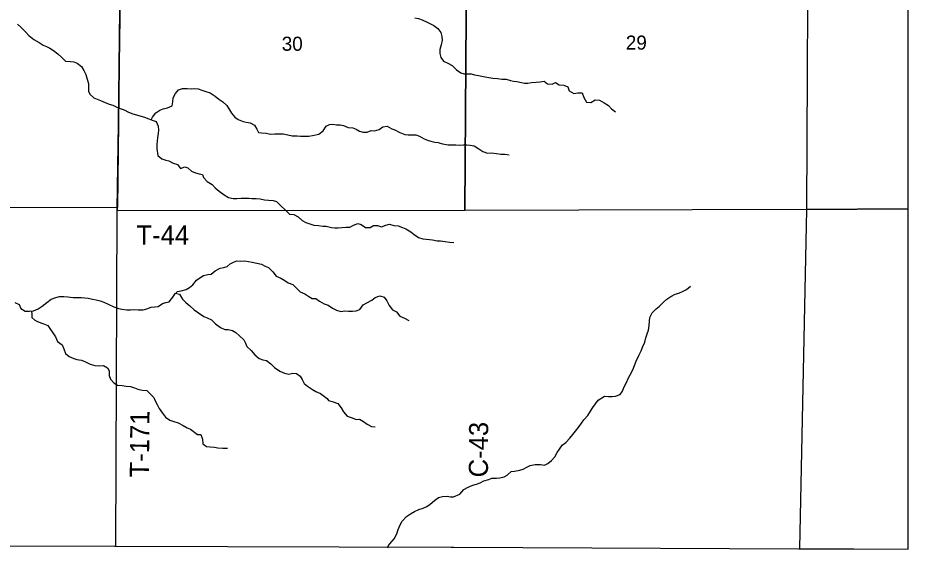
# Model space of a CAD drawing. Extents: x 1772825 to 1773716, y 1138558 to 1139032.
# Drawn here: x 1772830.837 to 1772832.158, y 1138558.119 to 1138558.907 of the extents above; entities that cross this region are included whole.
import ezdxf

# ---------------------------------------------------------------- set-up
doc = ezdxf.new("R2010")
doc.units = 0
for name, color, linetype in [('GM_X_County_Road_Text', 7, 'Continuous'), ('GM_X_Minor_River', 7, 'Continuous'), ('GM_X_Section', 7, 'Continuous'), ('GM_X_Section_Text', 7, 'Continuous'), ('GM_X_Township', 7, 'Continuous'), ('GM_X_Township_Road_Text', 7, 'Continuous')]:
    doc.layers.add(name, color=color, linetype=linetype)

msp = doc.modelspace()

# ---------------------------------------------------------------- linework, layer by layer
at = {"layer": 'GM_X_Minor_River'}
for points in [[(1772831.4261, 1138558.9073), (1772831.4314, 1138558.9061), (1772831.4369, 1138558.9042), (1772831.4441, 1138558.9007), (1772831.449, 1138558.8984), (1772831.4539, 1138558.8956), (1772831.46, 1138558.8916), (1772831.4643, 1138558.8855), (1772831.4658, 1138558.8796), (1772831.4664, 1138558.8741), (1772831.4652, 1138558.8672), (1772831.4631, 1138558.86), (1772831.4629, 1138558.8542), (1772831.4644, 1138558.8483), (1772831.4687, 1138558.8427), (1772831.4748, 1138558.8402), (1772831.4814, 1138558.8364), (1772831.4876, 1138558.8299), (1772831.4941, 1138558.8256), (1772831.4992, 1138558.824), (1772831.5041, 1138558.8242), (1772831.5096, 1138558.824), (1772831.5146, 1138558.8226), (1772831.5202, 1138558.8215), (1772831.5301, 1138558.8199), (1772831.5358, 1138558.8185), (1772831.5415, 1138558.8178), (1772831.5485, 1138558.817), (1772831.555, 1138558.8164), (1772831.5616, 1138558.816), (1772831.5677, 1138558.8144), (1772831.5724, 1138558.8133), (1772831.5771, 1138558.8129), (1772831.584, 1138558.8111), (1772831.5889, 1138558.8105), (1772831.5938, 1138558.8105), (1772831.599, 1138558.8112), (1772831.606, 1138558.812), (1772831.6119, 1138558.8125), (1772831.6176, 1138558.8134), (1772831.6229, 1138558.8091), (1772831.6297, 1138558.809), (1772831.6345, 1138558.8113), (1772831.6403, 1138558.8077), (1772831.6468, 1138558.8072), (1772831.6528, 1138558.8049), (1772831.6551, 1138558.7989), (1772831.6617, 1138558.7948), (1772831.668, 1138558.7958), (1772831.6744, 1138558.7957), (1772831.6767, 1138558.7889), (1772831.6805, 1138558.7821), (1772831.6869, 1138558.7816), (1772831.6934, 1138558.7858), (1772831.7, 1138558.785), (1772831.707, 1138558.781), (1772831.7131, 1138558.777), (1772831.7178, 1138558.772), (1772831.7237, 1138558.7678)], [(1772830.8365, 1138558.8979), (1772830.8414, 1138558.8935), (1772830.8486, 1138558.8862), (1772830.8532, 1138558.8809), (1772830.8605, 1138558.8752), (1772830.8685, 1138558.8704), (1772830.8745, 1138558.8666), (1772830.8795, 1138558.8645), (1772830.8844, 1138558.862), (1772830.8897, 1138558.8589), (1772830.8963, 1138558.854), (1772830.902, 1138558.8482), (1772830.9078, 1138558.8427), (1772830.9152, 1138558.8423), (1772830.9202, 1138558.8417), (1772830.9249, 1138558.8402)], [(1772830.9249, 1138558.8402), (1772830.9312, 1138558.8352), (1772830.9351, 1138558.8289), (1772830.9378, 1138558.823), (1772830.94, 1138558.8164), (1772830.9419, 1138558.8097), (1772830.9418, 1138558.7985), (1772830.9437, 1138558.7938), (1772830.9498, 1138558.7884), (1772830.9549, 1138558.7863), (1772830.9596, 1138558.7846), (1772830.9666, 1138558.7814), (1772830.9727, 1138558.7792), (1772830.9778, 1138558.7775), (1772830.9829, 1138558.7752), (1772830.9888, 1138558.7727), (1772830.9945, 1138558.7706), (1772831.0013, 1138558.7674), (1772831.0075, 1138558.765), (1772831.0201, 1138558.7612), (1772831.025, 1138558.7598), (1772831.0314, 1138558.7572), (1772831.0362, 1138558.7556), (1772831.0422, 1138558.7535), (1772831.0452, 1138558.7465), (1772831.0458, 1138558.7406), (1772831.0452, 1138558.7355), (1772831.0444, 1138558.7292), (1772831.0438, 1138558.7241), (1772831.0434, 1138558.7193), (1772831.0434, 1138558.7129), (1772831.0445, 1138558.7032), (1772831.0505, 1138558.6981), (1772831.0564, 1138558.6961), (1772831.0612, 1138558.695), (1772831.0676, 1138558.6917), (1772831.0737, 1138558.6894), (1772831.0784, 1138558.6835), (1772831.0845, 1138558.6863), (1772831.0892, 1138558.6846), (1772831.0945, 1138558.6798), (1772831.1007, 1138558.6773), (1772831.1059, 1138558.6758), (1772831.1108, 1138558.6748), (1772831.1123, 1138558.6701), (1772831.118, 1138558.6646), (1772831.1252, 1138558.66), (1772831.1299, 1138558.655), (1772831.1359, 1138558.6501), (1772831.1429, 1138558.6447), (1772831.1496, 1138558.6405), (1772831.1564, 1138558.6393), (1772831.1617, 1138558.6393), (1772831.1683, 1138558.6399), (1772831.1746, 1138558.6396), (1772831.1795, 1138558.6396), (1772831.1843, 1138558.6394), (1772831.1905, 1138558.6392), (1772831.1966, 1138558.6388), (1772831.2027, 1138558.6374), (1772831.2089, 1138558.6368), (1772831.2156, 1138558.6362), (1772831.2207, 1138558.6349), (1772831.2266, 1138558.6288), (1772831.2339, 1138558.6217), (1772831.24, 1138558.6158), (1772831.2463, 1138558.6152), (1772831.2531, 1138558.6122), (1772831.2589, 1138558.6063), (1772831.2642, 1138558.6038), (1772831.2762, 1138558.5997), (1772831.2828, 1138558.5989), (1772831.2895, 1138558.5983), (1772831.2944, 1138558.5979), (1772831.3024, 1138558.596), (1772831.3071, 1138558.5958), (1772831.3124, 1138558.5956), (1772831.3175, 1138558.5961), (1772831.3242, 1138558.5965), (1772831.3297, 1138558.5965), (1772831.3352, 1138558.5997), (1772831.3413, 1138558.6021), (1772831.3464, 1138558.6007), (1772831.353, 1138558.596), (1772831.3595, 1138558.5963), (1772831.3644, 1138558.599), (1772831.3705, 1138558.5991), (1772831.3766, 1138558.597), (1772831.3828, 1138558.5998), (1772831.3882, 1138558.6009), (1772831.3948, 1138558.5992), (1772831.4011, 1138558.5984), (1772831.4077, 1138558.5959), (1772831.4128, 1138558.594), (1772831.4198, 1138558.5896), (1772831.4249, 1138558.5856), (1772831.4314, 1138558.5814), (1772831.438, 1138558.5795), (1772831.4427, 1138558.5787), (1772831.4475, 1138558.5781), (1772831.4524, 1138558.5779)], [(1772831.035, 1138558.756), (1772831.0366, 1138558.7596), (1772831.0417, 1138558.7664), (1772831.0474, 1138558.7704), (1772831.0527, 1138558.7723), (1772831.0592, 1138558.7739), (1772831.0657, 1138558.7769), (1772831.067, 1138558.7824), (1772831.0676, 1138558.7883), (1772831.0707, 1138558.7948), (1772831.0753, 1138558.8002), (1772831.0815, 1138558.8025), (1772831.0884, 1138558.8023), (1772831.0944, 1138558.8021), (1772831.0992, 1138558.8022), (1772831.1043, 1138558.8018), (1772831.1098, 1138558.7997), (1772831.1157, 1138558.798), (1772831.1223, 1138558.7957), (1772831.1295, 1138558.7911), (1772831.1352, 1138558.7863), (1772831.1412, 1138558.7827), (1772831.1469, 1138558.7773), (1772831.1512, 1138558.7709), (1772831.1541, 1138558.7659), (1772831.159, 1138558.7596), (1772831.1639, 1138558.7564), (1772831.1711, 1138558.7533), (1772831.1758, 1138558.7524), (1772831.1819, 1138558.7512), (1772831.1883, 1138558.7479), (1772831.1916, 1138558.7422), (1772831.194, 1138558.7373), (1772831.1987, 1138558.7365), (1772831.2056, 1138558.7361), (1772831.2116, 1138558.7347), (1772831.2183, 1138558.7349), (1772831.2255, 1138558.7351), (1772831.2304, 1138558.735), (1772831.2373, 1138558.7337), (1772831.2439, 1138558.7323), (1772831.2513, 1138558.7321), (1772831.2564, 1138558.7317), (1772831.2631, 1138558.7317), (1772831.2686, 1138558.7318), (1772831.2741, 1138558.7324), (1772831.2836, 1138558.7346), (1772831.29, 1138558.7397), (1772831.2943, 1138558.7463), (1772831.2994, 1138558.7492), (1772831.3045, 1138558.7495), (1772831.3098, 1138558.7487), (1772831.3153, 1138558.7487), (1772831.3201, 1138558.7477), (1772831.3271, 1138558.7447), (1772831.3339, 1138558.7441), (1772831.3388, 1138558.7418), (1772831.3441, 1138558.7391), (1772831.3494, 1138558.7374), (1772831.355, 1138558.7377), (1772831.3612, 1138558.74), (1772831.3662, 1138558.7398), (1772831.3732, 1138558.7413), (1772831.3785, 1138558.7456), (1772831.385, 1138558.7467), (1772831.3916, 1138558.7423), (1772831.3963, 1138558.7412), (1772831.4037, 1138558.7371), (1772831.4111, 1138558.7339), (1772831.4159, 1138558.7337), (1772831.4214, 1138558.7338), (1772831.4274, 1138558.7338), (1772831.4327, 1138558.7317), (1772831.4399, 1138558.7277), (1772831.4447, 1138558.7259), (1772831.4496, 1138558.724), (1772831.4555, 1138558.7229), (1772831.4604, 1138558.7221), (1772831.4669, 1138558.7203), (1772831.4754, 1138558.719), (1772831.4805, 1138558.7188), (1772831.487, 1138558.7186), (1772831.4923, 1138558.7185), (1772831.498, 1138558.7189), (1772831.5033, 1138558.7189), (1772831.5082, 1138558.7185), (1772831.5141, 1138558.7175), (1772831.5209, 1138558.7129), (1772831.527, 1138558.7089), (1772831.5336, 1138558.7062), (1772831.5399, 1138558.7071), (1772831.5469, 1138558.7061), (1772831.5533, 1138558.705), (1772831.5596, 1138558.7048), (1772831.5659, 1138558.7038)], [(1772831.4524, 1138558.5779), (1772831.4589, 1138558.5765), (1772831.4642, 1138558.5763), (1772831.471, 1138558.5753), (1772831.4773, 1138558.5744), (1772831.4839, 1138558.5741)], [(1772831.0717, 1138558.4984), (1772831.0736, 1138558.5014), (1772831.0791, 1138558.5021), (1772831.0869, 1138558.504), (1772831.0917, 1138558.5072), (1772831.0966, 1138558.5113), (1772831.102, 1138558.5179), (1772831.1069, 1138558.5217), (1772831.1126, 1138558.5247), (1772831.1187, 1138558.5262), (1772831.1236, 1138558.5269), (1772831.1299, 1138558.5319), (1772831.1372, 1138558.536), (1772831.1425, 1138558.5369), (1772831.1474, 1138558.5382), (1772831.1522, 1138558.5424), (1772831.1569, 1138558.5446), (1772831.1621, 1138558.5465), (1772831.167, 1138558.5463), (1772831.1735, 1138558.5465), (1772831.1793, 1138558.5457), (1772831.1846, 1138558.5445), (1772831.1913, 1138558.5432), (1772831.1987, 1138558.5416), (1772831.204, 1138558.5389), (1772831.2091, 1138558.5368), (1772831.2155, 1138558.5303), (1772831.2201, 1138558.5241), (1772831.2271, 1138558.5208), (1772831.2331, 1138558.5174), (1772831.238, 1138558.5141), (1772831.2449, 1138558.5114), (1772831.2507, 1138558.5057), (1772831.256, 1138558.5006), (1772831.263, 1138558.4979), (1772831.2689, 1138558.4937), (1772831.2738, 1138558.4908), (1772831.2789, 1138558.491), (1772831.2846, 1138558.4866), (1772831.2912, 1138558.4831), (1772831.2973, 1138558.481), (1772831.3036, 1138558.4763), (1772831.3096, 1138558.4736), (1772831.3164, 1138558.4716), (1772831.3223, 1138558.4724), (1772831.3275, 1138558.4722), (1772831.3337, 1138558.4721), (1772831.3387, 1138558.4725), (1772831.3444, 1138558.4746), (1772831.3493, 1138558.4816), (1772831.3558, 1138558.4849), (1772831.3623, 1138558.4881), (1772831.3672, 1138558.4921), (1772831.3739, 1138558.4947), (1772831.3805, 1138558.4926), (1772831.3843, 1138558.4873), (1772831.3877, 1138558.4804), (1772831.3928, 1138558.4742), (1772831.3988, 1138558.4711), (1772831.4035, 1138558.4646), (1772831.4107, 1138558.4615), (1772831.4172, 1138558.4583)], [(1772831.6981, 1138558.3398), (1772831.7073, 1138558.3458), (1772831.7133, 1138558.3456), (1772831.7188, 1138558.3452), (1772831.7238, 1138558.346), (1772831.7304, 1138558.3482), (1772831.7341, 1138558.3531), (1772831.7362, 1138558.3586), (1772831.7398, 1138558.3662), (1772831.7425, 1138558.3721), (1772831.7454, 1138558.3774), (1772831.7492, 1138558.3849), (1772831.7517, 1138558.3912), (1772831.7544, 1138558.3976), (1772831.7582, 1138558.4063), (1772831.7615, 1138558.4132), (1772831.764, 1138558.4196), (1772831.767, 1138558.4262), (1772831.7689, 1138558.4323), (1772831.7707, 1138558.4384), (1772831.7728, 1138558.444), (1772831.7736, 1138558.4507), (1772831.7742, 1138558.4573), (1772831.7746, 1138558.4628), (1772831.7782, 1138558.4695), (1772831.7841, 1138558.4753), (1772831.7889, 1138558.4795), (1772831.7948, 1138558.4855), (1772831.7997, 1138558.4897), (1772831.8058, 1138558.4936), (1772831.8121, 1138558.497), (1772831.8178, 1138558.4987), (1772831.8243, 1138558.5015), (1772831.829, 1138558.504), (1772831.8349, 1138558.5091)], [(1772830.9259, 1138558.4921), (1772830.9312, 1138558.4921), (1772830.9411, 1138558.4913), (1772830.9479, 1138558.4898), (1772830.9534, 1138558.4888), (1772830.9593, 1138558.4872), (1772830.9644, 1138558.4853), (1772830.9709, 1138558.4824), (1772830.9792, 1138558.4784), (1772830.9864, 1138558.4761), (1772830.9915, 1138558.475), (1772830.9985, 1138558.474), (1772831.0039, 1138558.4741), (1772831.009, 1138558.4743), (1772831.0156, 1138558.4739), (1772831.0228, 1138558.4742), (1772831.0282, 1138558.4757), (1772831.035, 1138558.478), (1772831.0401, 1138558.4782), (1772831.0452, 1138558.4789), (1772831.0515, 1138558.4836), (1772831.0565, 1138558.4851), (1772831.0616, 1138558.486), (1772831.0671, 1138558.4927), (1772831.0711, 1138558.4985), (1772831.0768, 1138558.4972), (1772831.0815, 1138558.4899), (1772831.0861, 1138558.485), (1772831.0919, 1138558.4798), (1772831.0984, 1138558.4739), (1772831.1048, 1138558.4695), (1772831.1128, 1138558.4642), (1772831.1181, 1138558.4621), (1772831.1241, 1138558.4592), (1772831.1304, 1138558.4533), (1772831.1374, 1138558.4476), (1772831.144, 1138558.4449), (1772831.1489, 1138558.4449), (1772831.1554, 1138558.4435), (1772831.1603, 1138558.4403), (1772831.166, 1138558.4353), (1772831.1722, 1138558.4294), (1772831.1747, 1138558.4246), (1772831.1769, 1138558.4197), (1772831.1833, 1138558.4136), (1772831.1886, 1138558.4073), (1772831.1951, 1138558.4018), (1772831.2006, 1138558.4), (1772831.2059, 1138558.3987), (1772831.2123, 1138558.3939), (1772831.218, 1138558.3882), (1772831.2257, 1138558.3828), (1772831.2324, 1138558.3798), (1772831.2388, 1138558.3786), (1772831.2449, 1138558.3799), (1772831.2502, 1138558.3795), (1772831.2559, 1138558.3755), (1772831.2589, 1138558.3704), (1772831.2619, 1138558.3647), (1772831.2668, 1138558.3605), (1772831.274, 1138558.3559), (1772831.2793, 1138558.353), (1772831.2859, 1138558.3496), (1772831.2961, 1138558.3423)], [(1772830.8325, 1138558.4851), (1772830.839, 1138558.4819), (1772830.8416, 1138558.476), (1772830.848, 1138558.4722), (1772830.8541, 1138558.4719), (1772830.8604, 1138558.4725), (1772830.8672, 1138558.4755), (1772830.8731, 1138558.4796), (1772830.88, 1138558.4847), (1772830.8866, 1138558.4896), (1772830.8935, 1138558.4925), (1772830.8988, 1138558.4938), (1772830.9051, 1138558.4937), (1772830.9113, 1138558.4931), (1772830.9189, 1138558.4923), (1772830.9259, 1138558.4921)], [(1772830.8571, 1138558.4722), (1772830.8575, 1138558.4674), (1772830.8575, 1138558.4624), (1772830.8624, 1138558.4584), (1772830.8673, 1138558.4563), (1772830.8743, 1138558.4538), (1772830.8813, 1138558.4506), (1772830.8853, 1138558.445), (1772830.8889, 1138558.4397), (1772830.8927, 1138558.4338), (1772830.896, 1138558.4272), (1772830.9027, 1138558.4222), (1772830.9053, 1138558.4163), (1772830.9075, 1138558.4093), (1772830.9132, 1138558.4049), (1772830.9198, 1138558.4018), (1772830.9246, 1138558.4003), (1772830.9316, 1138558.3991), (1772830.9375, 1138558.3966), (1772830.9443, 1138558.3932), (1772830.9513, 1138558.3914), (1772830.9578, 1138558.391), (1772830.964, 1138558.3914), (1772830.9699, 1138558.3881), (1772830.9725, 1138558.3834), (1772830.9727, 1138558.3767), (1772830.9742, 1138558.3712), (1772830.9795, 1138558.3655), (1772830.9846, 1138558.3624), (1772830.9918, 1138558.3617), (1772830.9979, 1138558.3609), (1772831.0043, 1138558.3601), (1772831.01, 1138558.358), (1772831.0149, 1138558.3562), (1772831.0214, 1138558.3549), (1772831.0282, 1138558.3541), (1772831.0386, 1138558.3439)], [(1772831.0386, 1138558.3439), (1772831.0401, 1138558.3398), (1772831.0444, 1138558.3326), (1772831.0468, 1138558.3277), (1772831.0515, 1138558.3208), (1772831.056, 1138558.3149), (1772831.0626, 1138558.3105), (1772831.0683, 1138558.3084), (1772831.0748, 1138558.3061), (1772831.0825, 1138558.3022), (1772831.0882, 1138558.2991), (1772831.0933, 1138558.2968), (1772831.1035, 1138558.2888), (1772831.1086, 1138558.289), (1772831.1108, 1138558.2821), (1772831.1112, 1138558.2753), (1772831.117, 1138558.2711), (1772831.1221, 1138558.2705), (1772831.1288, 1138558.2701), (1772831.1337, 1138558.2693), (1772831.1411, 1138558.2689), (1772831.1479, 1138558.2686)], [(1772831.2961, 1138558.3423), (1772831.2978, 1138558.3393), (1772831.3048, 1138558.3377), (1772831.3118, 1138558.3352), (1772831.3169, 1138558.3288), (1772831.3201, 1138558.3225), (1772831.3255, 1138558.3164), (1772831.3329, 1138558.3135), (1772831.3391, 1138558.3115), (1772831.3439, 1138558.3117), (1772831.3499, 1138558.3083), (1772831.3552, 1138558.3042), (1772831.3615, 1138558.301), (1772831.3671, 1138558.3002)], [(1772831.3858, 1138558.121), (1772831.387, 1138558.1242), (1772831.3889, 1138558.127), (1772831.3951, 1138558.1342), (1772831.3993, 1138558.1414), (1772831.4012, 1138558.148), (1772831.4041, 1138558.155), (1772831.4073, 1138558.1605), (1772831.4136, 1138558.1673), (1772831.4195, 1138558.1714), (1772831.4256, 1138558.1746), (1772831.432, 1138558.1776), (1772831.4381, 1138558.1795), (1772831.4436, 1138558.1823), (1772831.4486, 1138558.1855), (1772831.455, 1138558.191), (1772831.4611, 1138558.1957), (1772831.467, 1138558.1968), (1772831.4738, 1138558.1973), (1772831.4788, 1138558.1965), (1772831.4835, 1138558.1967), (1772831.4926, 1138558.2004), (1772831.4987, 1138558.2074), (1772831.5052, 1138558.2108), (1772831.5118, 1138558.214), (1772831.5175, 1138558.2153), (1772831.5228, 1138558.2175), (1772831.5282, 1138558.2203), (1772831.5356, 1138558.2224), (1772831.5403, 1138558.2242), (1772831.5469, 1138558.2244), (1772831.5519, 1138558.2248), (1772831.5583, 1138558.2262), (1772831.5631, 1138558.2289), (1772831.569, 1138558.234), (1772831.5737, 1138558.2345), (1772831.5819, 1138558.236), (1772831.5866, 1138558.2376), (1772831.5921, 1138558.2406), (1772831.5973, 1138558.2429), (1772831.6047, 1138558.2446), (1772831.6122, 1138558.2445), (1772831.6183, 1138558.2435), (1772831.6234, 1138558.2458), (1772831.6286, 1138558.2503), (1772831.6335, 1138558.2558), (1772831.6372, 1138558.2624), (1772831.6406, 1138558.2673), (1772831.6446, 1138558.273), (1772831.6499, 1138558.2773), (1772831.6558, 1138558.2837), (1772831.6602, 1138558.2888), (1772831.6642, 1138558.2941), (1772831.6696, 1138558.3007), (1772831.6734, 1138558.3056), (1772831.6768, 1138558.3109), (1772831.6824, 1138558.3172), (1772831.6868, 1138558.3234), (1772831.6898, 1138558.3293), (1772831.6981, 1138558.3398)]]:
    msp.add_lwpolyline(points, dxfattribs=at)
at = {"layer": 'GM_X_Section'}
for p, q in [((1772832.1579, 1138558.6238), (1772832.1579, 1138559.1309)), ((1772832.1579, 1138558.1191), (1772832.1579, 1138558.6238))]:
    msp.add_line(p, q, dxfattribs=at)
for points in [[(1772830.471, 1138559.1272), (1772830.9909, 1138559.1289), (1772830.9847, 1138558.6257), (1772830.4762, 1138558.6251)], [(1772830.9909, 1138559.1289), (1772831.5034, 1138559.128), (1772831.4999, 1138558.6212), (1772830.9847, 1138558.6211), (1772830.9847, 1138558.6257)], [(1772831.5034, 1138559.128), (1772832.0097, 1138559.1299), (1772832.0069, 1138558.6229), (1772831.4999, 1138558.6212)]]:
    msp.add_lwpolyline(points, close=True, dxfattribs=at)
for points in [[(1772832.1579, 1138559.1309), (1772832.0097, 1138559.1299), (1772832.0069, 1138558.6229), (1772832.1579, 1138558.6238)], [(1772832.1579, 1138558.6238), (1772832.0069, 1138558.6229), (1772831.9966, 1138558.1197), (1772832.1579, 1138558.1191)]]:
    msp.add_lwpolyline(points, dxfattribs=at)
at = {"layer": 'GM_X_Township'}
msp.add_line((1772832.1579, 1138558.1188), (1772832.1579, 1138561.1331), dxfattribs=at)
for points in [[(1772832.1579, 1138561.1331), (1772831.5117, 1138561.1318), (1772831.4841, 1138561.1316), (1772831.0118, 1138561.1299), (1772831.0081, 1138560.6364), (1772831.0066, 1138560.4399), (1772831.0043, 1138560.1375), (1772830.9996, 1138559.63), (1772830.9993, 1138559.5942), (1772830.9995, 1138559.5648), (1772830.9918, 1138559.1269), (1772830.9839, 1138558.6236), (1772830.9839, 1138558.6183), (1772830.9818, 1138558.1231), (1772831.4801, 1138558.1219), (1772831.4839, 1138558.122), (1772831.995, 1138558.1196), (1772832.1579, 1138558.1188)], [(1772831.0043, 1138560.1375), (1772830.9996, 1138559.63), (1772830.9993, 1138559.5942), (1772830.9995, 1138559.5648), (1772830.9918, 1138559.1269), (1772830.9839, 1138558.6236), (1772830.9839, 1138558.6183), (1772830.9818, 1138558.1231), (1772830.9805, 1138558.123), (1772830.4472, 1138558.1239), (1772829.9737, 1138558.1236), (1772829.6563, 1138558.1224), (1772829.4705, 1138558.123), (1772829.3568, 1138558.1226), (1772828.6597, 1138558.1236)]]:
    msp.add_lwpolyline(points, dxfattribs=at)

# ---------------------------------------------------------------- texts
at = {"layer": 'GM_X_County_Road_Text'}
msp.add_text('C-43', height=0.02841, rotation=89.658, dxfattribs=at).set_placement((1772831.5344, 1138558.2253))
at = {"layer": 'GM_X_Section_Text'}
for s, p in [('30', (1772831.2285, 1138558.8583)), ('29', (1772831.739, 1138558.86))]:
    msp.add_text(s, height=0.02093, rotation=0, dxfattribs=at).set_placement(p)
at = {"layer": 'GM_X_Township_Road_Text'}
for s, rotation, p in [('T-44', 0, (1772831.0129, 1138558.5707)), ('T-171', 89.4428, (1772831.0314, 1138558.2252))]:
    msp.add_text(s, height=0.02841, rotation=rotation, dxfattribs=at).set_placement(p)

doc.saveas('drawing.dxf')
